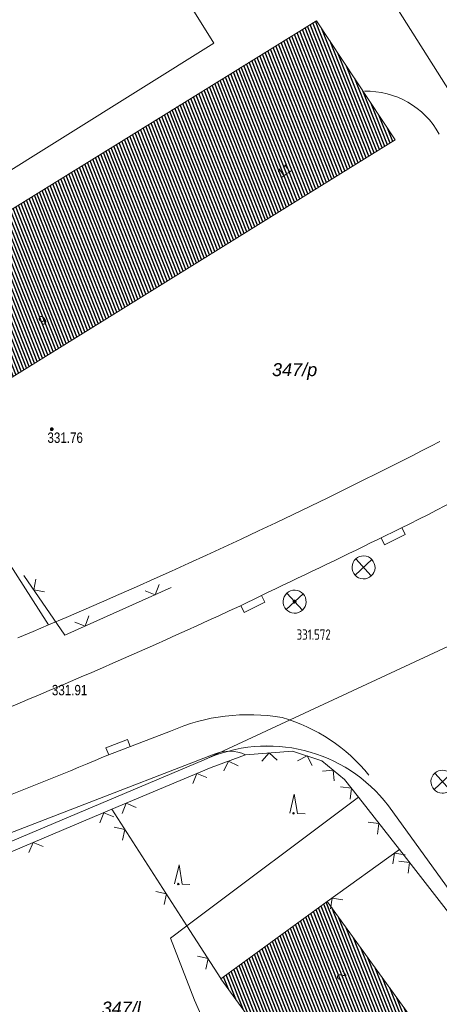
# Model space of a CAD drawing. Header units: metres. Extents: x 345144 to 348639, y 5629211 to 5635235.
# Tile 929 of 1056: x 347508 to 347536, y 5630851 to 5630915. Entities that reach past the tile are written whole.
import ezdxf
from ezdxf.enums import TextEntityAlignment as Align

# ---------------------------------------------------------------- set-up
doc = ezdxf.new("R2010")
doc.units = ezdxf.units.M
doc.header["$MEASUREMENT"] = 0
for name, color, linetype in [('028 Geländeform', 7, 'Continuous'), ('028 Geländeform Ausg.', 7, 'Continuous'), ('065-066 Ver_Entsorgung', 7, 'Continuous'), ('065-066 Ver_Entsorgung Ausg.', 7, 'Continuous'), ('081-083 Topographie', 7, 'Continuous'), ('AX Flurstück', 7, 'Continuous'), ('AX Gebäude', 7, 'Continuous'), ('Definitionslinie', 7, 'Continuous'), ('Präsentationsobjekt -Text (punktförmig)', 7, 'Continuous')]:
    doc.layers.add(name, color=color, linetype=linetype)
doc.styles.add('ARIAL', font='arial.ttf', dxfattribs={"height": 1})
doc.styles.add('ARIALIT', font='ariali.ttf', dxfattribs={"height": 1})
doc.styles.add('DIN-6776-IT', font='txt', dxfattribs={"height": 1})
pattern_1 = [(111.5294117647, (0, 0), (-0.186045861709, -0.07339575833), [])]

# ---------------------------------------------------------------- blocks, each defined once
blk = doc.blocks.new('alk_3504_nrw')
at = {"color": 134, "lineweight": 5, "true_color": 0x00b2b2, "flags": 128}
for points in [[(-0.729333, -0.684), (-0.707333, -0.707333), (0.707333, 0.707333)], [(-0.707333, 0.707333), (0.707333, -0.707333)]]:
    blk.add_lwpolyline(points, dxfattribs=at)
at = {"color": 134, "lineweight": 5, "true_color": 0x00b2b2}
for start, end in [(90, -90), (-90, 90)]:
    blk.add_arc((0, 0), 1, start, end, dxfattribs=at)
blk = doc.blocks.new('alk_043x_nrw')
h = blk.add_hatch(color=7)
edge = h.paths.add_edge_path(flags=0)
edge.add_arc((0, 0), 1, 180, 360, ccw=False)
edge.add_arc((0, 0), 1, 0, 180, ccw=False)
blk = doc.blocks.new('alk_7200_nrwx2')
at = {"true_color": 0x2e2e2e}
h = blk.add_hatch(color=250, dxfattribs=at)
edge = h.paths.add_edge_path(flags=0)
edge.add_arc((-0.020544, -0.388118), 0.055525, 180, 360, ccw=False)
edge.add_arc((-0.020544, -0.388118), 0.055525, 0, 180, ccw=False)
at = {"color": 250, "lineweight": 5, "true_color": 0x2e2e2e, "flags": 128}
blk.add_lwpolyline([(-0.298168, -0.388118), (-0.020544, 1), (0.257079, -0.388118), (0.812326, -0.388118)], dxfattribs=at)
blk.add_lwpolyline([(-0.298168, -0.388118), (-0.020544, 1), (0.257079, -0.388118), (0.812326, -0.388118)], dxfattribs=at)
at = {"color": 250, "lineweight": 5, "true_color": 0x2e2e2e}
for start, end in [(0, 180), (180, 0)]:
    blk.add_arc((-0.020544, -0.388118), 0.055525, start, end, dxfattribs=at)
blk = doc.blocks.new('swc_strasseneinlauf')
at = {"color": 7, "lineweight": 5, "flags": 128}
blk.add_lwpolyline([(-1, 0), (-1, -0.666667), (1, -0.666667), (1, 0)], dxfattribs=at)

msp = doc.modelspace()

# ---------------------------------------------------------------- hatches: boundary and pattern name
at = {"layer": 'AX Gebäude', "true_color": 0x4f4f4f}
h = msp.add_hatch(dxfattribs=at)
h.set_pattern_fill('_USER', color=251, scale=0.2, angle=111.52941176, style=0, pattern_type=0)
h.set_pattern_definition(pattern_1)
h.paths.add_polyline_path([(347527.626, 5630914.734), (347532.751, 5630906.975), (347505.329, 5630890.02), (347500.442, 5630897.923)], flags=0)
h = msp.add_hatch(dxfattribs=at)
h.set_pattern_fill('_USER', color=251, scale=0.2, angle=111.52941176, style=0, pattern_type=0)
h.set_pattern_definition(pattern_1)
h.paths.add_polyline_path([(347525.02, 5630847.373), (347521.396, 5630852.374), (347528.328, 5630857.394), (347533.943, 5630849.641), (347527.006, 5630844.625), (347526.196, 5630845.742)], flags=0)

# ---------------------------------------------------------------- linework, layer by layer
at = {"layer": '081-083 Topographie', "color": 7, "linetype": 'Continuous', "lineweight": 5, "flags": 128}
for points in [[(347521.898, 5630921.327), (347517.546, 5630918.715), (347517.546, 5630918.715), (347520.947, 5630913.27), (347520.947, 5630913.27), (347506.314, 5630904.134), (347506.314, 5630904.134), (347507.631, 5630902.137)], [(347531.626, 5630880.973), (347533.111, 5630881.702)], [(347522.623, 5630876.633), (347523.999, 5630877.303)], [(347518.117, 5630868.491), (347513.753, 5630866.812)], [(347502.735, 5630859.954), (347520.963, 5630867)], [(347514.298, 5630863.402), (347520.761, 5630866.123), (347520.761, 5630866.123), (347523.01, 5630866.952), (347523.01, 5630866.952), (347526.056, 5630867.186), (347526.056, 5630867.186), (347527.976, 5630866.562), (347527.976, 5630866.562), (347529.443, 5630865.346), (347529.443, 5630865.346), (347530.349, 5630864.196), (347530.349, 5630864.196), (347533.031, 5630860.776)], [(347530.349, 5630864.196), (347519.186, 5630855.82), (347519.186, 5630855.82), (347518.111, 5630855.014), (347518.111, 5630855.014), (347519.672, 5630850.971), (347519.672, 5630850.971), (347522.213, 5630845.212), (347522.213, 5630845.212), (347523.483, 5630845.928)], [(347517.211, 5630827.407), (347504.028, 5630859.078), (347504.028, 5630859.078), (347514.298, 5630863.402)], [(347514.298, 5630863.402), (347519.186, 5630855.82), (347519.186, 5630855.82), (347521.404, 5630852.38)], [(347528.328, 5630857.393), (347533.031, 5630860.776)], [(347533.031, 5630860.776), (347546.615, 5630843.317)]]:
    msp.add_lwpolyline(points, dxfattribs=at)
at = {"layer": '081-083 Topographie', "color": 7, "linetype": 'Continuous', "lineweight": 5}
for centre, radius, start, end in [((347530.874, 5630904.705), 5.439414, 29.16611614, 91.3062607), ((347445.614, 5631059.75), 198.385522, -63.82940623, -60.80768973), ((347311.202, 5631329.323), 499.604487, -64.79039801, -63.81971048), ((347352.666, 5631242.849), 403.732204, -68.53040313, -65.10448054), ((347523.203, 5630856.933), 12.627599, 80.05878192, 113.75148799), ((347522.342, 5630858.656), 11.138157, 38.64695428, 74.15564727), ((347521.929, 5630864.476), 2.702542, 66.41433817, 110.94313944), ((347425.609, 5631075.002), 226.080607, -69.4183567, -67.05305164)]:
    msp.add_arc(centre, radius, start, end, dxfattribs=at)
at = {"layer": 'AX Flurstück', "color": 8, "linetype": 'Continuous', "lineweight": 13, "true_color": 0x808080, "flags": 128}
for points in [[(347678.682, 5631004.783), (347658.601, 5630981.172), (347640.296, 5630959.67), (347634.747, 5630953.892), (347619.419, 5630937.943), (347612.241, 5630930.48), (347606.16, 5630924.152), (347592.103, 5630910.404), (347582.989, 5630902.589), (347577.159, 5630898.204), (347560.159, 5630886.944), (347543.362, 5630877.339), (347520.298, 5630866.617), (347503.744, 5630859.624), (347501.09, 5630858.503), (347487.304, 5630853.908), (347473.627, 5630849.358)], [(347558.24, 5630951.045), (347580.033, 5630916.758), (347575.439, 5630912.877), (347569.858, 5630908.57), (347554.343, 5630897.964), (347546.902, 5630893.377), (347524.36, 5630928.996), (347550.231, 5630945.777), (347551.507, 5630943.944), (347558.24, 5630951.045)], [(347524.36, 5630928.996), (347546.902, 5630893.377)], [(347535.667338, 5630887.345046), (347535.061577, 5630887.033416), (347534.454742, 5630886.723905), (347533.847904, 5630886.414392), (347533.239999, 5630886.107002), (347532.632095, 5630885.799612), (347532.023131, 5630885.494349), (347531.414172, 5630885.189087), (347530.80416, 5630884.885957), (347530.194157, 5630884.58283), (347529.583109, 5630884.281837), (347528.972073, 5630883.98085), (347528.36, 5630883.682), (347528.36, 5630883.682), (347527.236952, 5630883.135409), (347526.110397, 5630882.596067), (347524.983771, 5630882.056692), (347523.853684, 5630881.524589), (347522.72355, 5630880.992464), (347521.590002, 5630880.467634), (347520.45643, 5630879.942793), (347519.319491, 5630879.42527), (347518.182552, 5630878.907746), (347517.042293, 5630878.397561), (347515.902057, 5630877.887387), (347514.758549, 5630877.384572), (347513.615089, 5630876.881779), (347512.468404, 5630876.386365), (347511.32179, 5630875.890983), (347510.172, 5630875.403), (347510.172, 5630875.403), (347489.869, 5630907.133)], [(347489.869, 5630907.133), (347510.172, 5630875.403), (347510.172, 5630875.403), (347509.169973, 5630874.975345), (347508.165553, 5630874.553346)], [(347508.165553, 5630874.553346), (347509.169973, 5630874.975345), (347510.172, 5630875.403), (347510.172, 5630875.403), (347511.32179, 5630875.890983), (347512.468404, 5630876.386365), (347513.615089, 5630876.881779), (347514.758549, 5630877.384572), (347515.902057, 5630877.887387), (347517.042293, 5630878.397561), (347518.182552, 5630878.907746), (347519.319491, 5630879.42527), (347520.45643, 5630879.942793), (347521.590002, 5630880.467634), (347522.72355, 5630880.992464), (347523.853684, 5630881.524589), (347524.983771, 5630882.056692), (347526.110397, 5630882.596067), (347527.236952, 5630883.135409), (347528.36, 5630883.682), (347528.36, 5630883.682), (347528.972073, 5630883.98085), (347529.583109, 5630884.281837), (347530.194157, 5630884.58283), (347530.80416, 5630884.885957), (347531.414172, 5630885.189087), (347532.023131, 5630885.494349), (347532.632095, 5630885.799612), (347533.239999, 5630886.107002), (347533.847904, 5630886.414392), (347534.454742, 5630886.723905), (347535.061577, 5630887.033416), (347535.667338, 5630887.345046)], [(347520.298, 5630866.617), (347543.362, 5630877.339)], [(347532.309, 5630863.632), (347536.938, 5630857.234), (347546.167, 5630843.646), (347532.339, 5630832.194), (347517.2, 5630827.528), (347503.744, 5630859.624), (347520.298, 5630866.617)], [(347546.167, 5630843.646), (347536.938, 5630857.234), (347532.309, 5630863.632)]]:
    msp.add_lwpolyline(points, dxfattribs=at)
at = {"layer": 'AX Flurstück', "color": 8, "linetype": 'Continuous', "lineweight": 13, "true_color": 0x808080}
for radius in [9.917886, 9.917595]:
    msp.add_arc((347524.434, 5630857.603), radius, 37.43720981, 114.6476357, dxfattribs=at)
at = {"layer": 'AX Gebäude', "color": 7, "linetype": 'Continuous', "lineweight": 5, "flags": 128}
for points in [[(347527.626, 5630914.734), (347532.751, 5630906.975), (347505.329, 5630890.02), (347500.442, 5630897.923), (347527.626, 5630914.734)], [(347525.02, 5630847.373), (347521.396, 5630852.374), (347528.328, 5630857.394), (347533.943, 5630849.641), (347527.006, 5630844.625), (347526.196, 5630845.742), (347525.02, 5630847.373)]]:
    msp.add_lwpolyline(points, dxfattribs=at)
at = {"layer": 'Definitionslinie', "color": 7, "linetype": 'Continuous', "lineweight": 5, "flags": 128}
for points in [[(347517.546, 5630918.715), (347520.947, 5630913.27)], [(347506.314, 5630904.134), (347520.947, 5630913.27)], [(347531.626, 5630880.973), (347533.111, 5630881.702)], [(347508.569, 5630878.626), (347511.235, 5630874.745), (347518.166, 5630877.837)], [(347509.349, 5630878.374), (347509.22, 5630877.679), (347509.915, 5630877.55)], [(347516.456, 5630877.622), (347517.117, 5630877.369), (347517.37, 5630878.029)], [(347522.623, 5630876.633), (347523.999, 5630877.303)], [(347511.89, 5630875.585), (347512.551, 5630875.332), (347512.803, 5630875.992)], [(347513.753, 5630866.812), (347518.117, 5630868.491)], [(347502.735, 5630859.954), (347520.963, 5630867)], [(347523.01, 5630866.952), (347526.056, 5630867.186)], [(347525.07, 5630866.609), (347524.533, 5630867.069), (347524.073, 5630866.532)], [(347525.07, 5630866.609), (347524.533, 5630867.069), (347524.073, 5630866.532)], [(347526.056, 5630867.186), (347527.976, 5630866.562)], [(347520.761, 5630866.123), (347523.01, 5630866.952)], [(347522.528, 5630866.241), (347521.886, 5630866.538), (347521.589, 5630865.895)], [(347522.528, 5630866.241), (347521.886, 5630866.538), (347521.589, 5630865.895)], [(347527.337, 5630866.244), (347527.016, 5630866.874), (347526.386, 5630866.553)], [(347527.337, 5630866.244), (347527.016, 5630866.874), (347526.386, 5630866.553)], [(347527.976, 5630866.562), (347529.443, 5630865.346)], [(347514.298, 5630863.402), (347520.761, 5630866.123)], [(347520.488, 5630865.466), (347519.834, 5630865.733), (347519.567, 5630865.078)], [(347520.488, 5630865.466), (347519.834, 5630865.733), (347519.567, 5630865.078)], [(347528.775, 5630865.25), (347528.71, 5630865.954), (347528.005, 5630865.888)], [(347528.775, 5630865.25), (347528.71, 5630865.954), (347528.005, 5630865.888)], [(347529.443, 5630865.346), (347530.349, 5630864.196)], [(347529.813, 5630864.069), (347529.896, 5630864.771), (347529.194, 5630864.854)], [(347529.813, 5630864.069), (347529.896, 5630864.771), (347529.194, 5630864.854)], [(347515.88, 5630863.526), (347515.225, 5630863.792), (347514.959, 5630863.138)], [(347515.88, 5630863.526), (347515.225, 5630863.792), (347514.959, 5630863.138)], [(347518.111, 5630855.014), (347519.186, 5630855.82), (347519.186, 5630855.82), (347530.349, 5630864.196)], [(347530.349, 5630864.196), (347533.031, 5630860.776)], [(347504.028, 5630859.078), (347514.298, 5630863.402)], [(347514.426, 5630862.913), (347513.771, 5630863.18), (347513.504, 5630862.525)], [(347514.426, 5630862.913), (347513.771, 5630863.18), (347513.504, 5630862.525)], [(347514.298, 5630863.402), (347519.186, 5630855.82), (347519.186, 5630855.82), (347521.404, 5630852.38)], [(347531.605, 5630861.784), (347531.69, 5630862.486), (347530.988, 5630862.571)], [(347531.605, 5630861.784), (347531.69, 5630862.486), (347530.988, 5630862.571)], [(347514.992, 5630861.402), (347515.142, 5630862.093), (347514.451, 5630862.243)], [(347514.992, 5630861.402), (347515.142, 5630862.093), (347514.451, 5630862.243)], [(347509.818, 5630860.973), (347509.163, 5630861.24), (347508.896, 5630860.585)], [(347509.818, 5630860.973), (347509.163, 5630861.24), (347508.896, 5630860.585)], [(347528.328, 5630857.393), (347533.031, 5630860.776)], [(347533.031, 5630860.776), (347546.615, 5630843.317)], [(347533.407, 5630860.43), (347532.709, 5630860.544), (347532.595, 5630859.847)], [(347533.407, 5630860.43), (347532.709, 5630860.544), (347532.595, 5630859.847)], [(347533.595, 5630859.237), (347533.682, 5630859.939), (347532.981, 5630860.027)], [(347533.595, 5630859.237), (347533.682, 5630859.939), (347532.981, 5630860.027)], [(347517.702, 5630857.2), (347517.851, 5630857.891), (347517.16, 5630858.04)], [(347517.702, 5630857.2), (347517.851, 5630857.891), (347517.16, 5630858.04)], [(347529.348, 5630857.511), (347528.65, 5630857.625), (347528.536, 5630856.927)], [(347529.348, 5630857.511), (347528.65, 5630857.625), (347528.536, 5630856.927)], [(347518.111, 5630855.014), (347519.672, 5630850.971)], [(347520.411, 5630852.997), (347520.56, 5630853.689), (347519.869, 5630853.838)], [(347520.411, 5630852.997), (347520.56, 5630853.689), (347519.869, 5630853.838)], [(347519.672, 5630850.971), (347522.213, 5630845.212)]]:
    msp.add_lwpolyline(points, dxfattribs=at)
at = {"layer": 'Definitionslinie', "color": 7, "linetype": 'Continuous', "lineweight": 5}
for centre, radius, start, end in [((347530.874, 5630904.705), 5.439414, 29.16611614, 91.3062607), ((347445.614, 5631059.75), 198.385522, -63.82940623, -60.80768973), ((347311.202, 5631329.323), 499.604487, -64.79039801, -63.81971048), ((347352.666, 5631242.849), 403.732204, -68.53040313, -65.10448054), ((347523.203, 5630856.933), 12.62754, 80.05878192, 113.75148799), ((347522.342, 5630858.656), 11.138173, 38.64695428, 74.15564727), ((347521.929, 5630864.476), 2.702542, 66.41433817, 110.94313944), ((347425.609, 5631075.002), 226.081267, -69.4183567, -67.05305164)]:
    msp.add_arc(centre, radius, start, end, dxfattribs=at)

# ---------------------------------------------------------------- block references
at = {"layer": '028 Geländeform', "xscale": 0.125, "yscale": 0.125}
for p, rotation in [((347510.382, 5630888.143), -2.325463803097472), ((347526.199, 5630876.918), -2.326036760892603)]:
    msp.add_blockref('alk_043x_nrw', p, dxfattribs=dict(at, rotation=rotation))
at = {"layer": '065-066 Ver_Entsorgung', "xscale": 0.75, "yscale": 0.75}
for p, rotation in [((347530.687, 5630879.145), -2.326036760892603), ((347526.199, 5630876.918), -2.326036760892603), ((347535.83, 5630865.197), -2.325463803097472)]:
    msp.add_blockref('alk_3504_nrw', p, dxfattribs=dict(at, rotation=rotation))
at = {"layer": '065-066 Ver_Entsorgung Ausg.', "xscale": 0.75, "yscale": 0.75}
for p, rotation in [((347532.504, 5630881.404), 26.5729803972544), ((347523.364, 5630876.994), 26.16119562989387), ((347514.792, 5630867.211), -159.0670068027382)]:
    msp.add_blockref('swc_strasseneinlauf', p, dxfattribs=dict(at, rotation=rotation))
at = {"layer": '081-083 Topographie', "xscale": 0.9005, "yscale": 0.9005}
for p, rotation in [((347526.162, 5630863.489), -2.326036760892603), ((347518.654, 5630858.882), -2.325463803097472)]:
    msp.add_blockref('alk_7200_nrwx2', p, dxfattribs=dict(at, rotation=rotation))

# ---------------------------------------------------------------- texts
at = {"layer": '028 Geländeform Ausg.', "color": 44, "true_color": 0xb27500, "style": 'ARIAL', "width": 0.8}
for s, height, p in [('331.76', 0.6761366, (347510.098, 5630887.252)), ('331.91', 0.6761367, (347510.389, 5630870.823))]:
    msp.add_text(s, height=height, dxfattribs=at).set_placement(p)
at = {"layer": '065-066 Ver_Entsorgung Ausg.', "color": 134, "true_color": 0x00b2b2, "style": 'DIN-6776-IT', "width": 0.8}
msp.add_text('331.572', height=0.6762, dxfattribs=at).set_placement((347526.327, 5630874.436))
at = {"layer": 'Präsentationsobjekt -Text (punktförmig)', "color": 7, "style": 'ARIAL'}
for s, rotation, p in [('11', 34.37747213, (347525.696, 5630904.729)), ('9', 34.37752222, (347509.951, 5630894.993)), ('2', 128.34251731, (347529.471, 5630852.747))]:
    msp.add_text(s, height=0.58947, rotation=rotation, dxfattribs=at).set_placement(p, align=Align.CENTER)
at = {"layer": 'Präsentationsobjekt -Text (punktförmig)', "color": 8, "true_color": 0x808080, "style": 'ARIALIT'}
for s, p in [('347/p', (347526.198, 5630892.019)), ('347/l', (347514.904, 5630850.464))]:
    msp.add_text(s, height=0.8421, dxfattribs=at).set_placement(p, align=Align.MIDDLE_CENTER)

doc.saveas('drawing.dxf')
